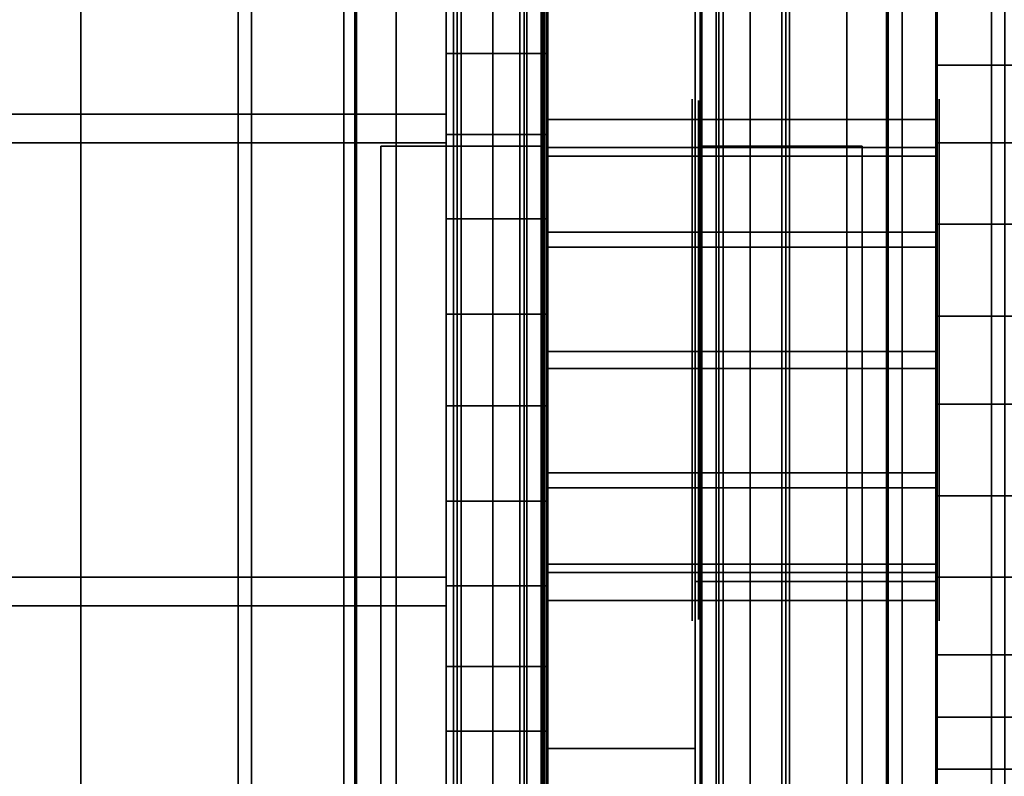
# Model space of a CAD drawing. Extents: x -48 to 48, y -49.6 to 48.
# Tile 247 of 656: x -0.9 to 0.6, y -9.8 to -8.7. Entities that reach past the tile are written whole.
import ezdxf

# ---------------------------------------------------------------- set-up
doc = ezdxf.new("R2010")
doc.units = 0

msp = doc.modelspace()

# ---------------------------------------------------------------- linework, layer by layer
at = {"layer": '11D1 [43]', "color": 0}
for points, invisible_edges in [([(0.115, -10.0851, 13.095), (0.115, -7.20757, 11.5682), (-0.115, -7.20757, 11.5682)], 12), ([(0.115, -10.0851, 13.095), (-0.115, -7.20757, 11.5682), (-0.115, -10.0851, 13.095)], 13), ([(-0.115, -7.20757, 11.5682), (-0.115, -9.78551, 6.70977), (-0.115, -12.663, 8.23661)], 12), ([(-0.115, -7.20757, 11.5682), (-0.115, -12.663, 8.23661), (-0.115, -10.0851, 13.095)], 1), ([(0.115, -7.20757, 11.5682), (0.115, -9.78551, 6.70977), (-0.115, -9.78551, 6.70977)], 12), ([(0.115, -7.20757, 11.5682), (-0.115, -9.78551, 6.70977), (-0.115, -7.20757, 11.5682)], 1), ([(0.115, -10.0851, 13.095), (0.115, -9.78551, 6.70977), (0.115, -7.20757, 11.5682)], 1), ([(-0.27325, -9.53186, 10.5374), (-0.27325, -8.46328, 11.4198), (-0.27325, -8.43371, 11.1286)], 13), ([(-0.27325, -9.53186, 10.5374), (-0.27325, -8.43371, 11.1286), (-0.27325, -8.51781, 10.8483)], 13), ([(-0.117, -9.25157, 10.4533), (-0.117, -8.51781, 10.8483), (-0.117, -8.43371, 11.1286)], 13), ([(-0.117, -9.25157, 10.4533), (-0.117, -8.43371, 11.1286), (-0.117, -8.46328, 11.4198)], 13), ([(-0.27325, -8.79736, 10.5882), (-1.00762, -8.79736, 10.5882), (-1.00762, -8.4591, 11.2257)], 12), ([(-0.27325, -8.79736, 10.5882), (-1.00762, -8.4591, 11.2257), (-0.27325, -8.4591, 11.2257)], 1), ([(-0.27325, -8.4591, 11.2257), (-1.00762, -8.4591, 11.2257), (-1.00762, -8.84206, 11.8374)], 12), ([(-0.27325, -8.4591, 11.2257), (-1.00762, -8.84206, 11.8374), (-0.27325, -8.84206, 11.8374)], 1), ([(-0.27325, -9.51859, 10.5624), (-0.27325, -8.79736, 10.5882), (-0.27325, -8.4591, 11.2257)], 12), ([(-0.27325, -9.51859, 10.5624), (-0.27325, -8.4591, 11.2257), (-0.27325, -8.84206, 11.8374)], 13), ([(-0.27325, -9.53186, 10.5374), (-0.27325, -8.60201, 11.6774), (-0.27325, -8.46328, 11.4198)], 13), ([(-0.117, -9.25157, 10.4533), (-0.117, -8.46328, 11.4198), (-0.117, -8.60201, 11.6774)], 13), ([(0.492, -9.7368, 10.7404), (0.492, -8.49035, 11.4115), (0.492, -8.4619, 11.1313)], 13), ([(0.492, -9.7368, 10.7404), (0.492, -8.4619, 11.1313), (0.492, -8.54282, 10.8616)], 13), ([(0.492, -9.7368, 10.7404), (0.492, -8.62384, 11.6594), (0.492, -8.49035, 11.4115)], 13), ([(-0.117, -8.70277, 10.6216), (-0.27325, -8.70277, 10.6216), (-0.27325, -8.51781, 10.8483)], 12), ([(-0.117, -8.70277, 10.6216), (-0.27325, -8.51781, 10.8483), (-0.117, -8.51781, 10.8483)], 1), ([(-0.27325, -9.53186, 10.5374), (-0.27325, -8.51781, 10.8483), (-0.27325, -8.70277, 10.6216)], 13), ([(-0.117, -9.25157, 10.4533), (-0.117, -8.70277, 10.6216), (-0.117, -8.51781, 10.8483)], 13), ([(0.726375, -8.7208, 10.6434), (0.492, -8.7208, 10.6434), (0.492, -8.54282, 10.8616)], 12), ([(0.726375, -8.7208, 10.6434), (0.492, -8.54282, 10.8616), (0.726375, -8.54282, 10.8616)], 1), ([(0.492, -9.7368, 10.7404), (0.492, -8.54282, 10.8616), (0.492, -8.7208, 10.6434)], 13), ([(-0.117, -8.60201, 11.6774), (-0.27325, -8.60201, 11.6774), (-0.27325, -8.82879, 11.8624)], 12), ([(-0.117, -8.60201, 11.6774), (-0.27325, -8.82879, 11.8624), (-0.117, -8.82879, 11.8624)], 1), ([(-0.27325, -9.53186, 10.5374), (-0.27325, -8.82879, 11.8624), (-0.27325, -8.60201, 11.6774)], 13), ([(-0.117, -9.25157, 10.4533), (-0.117, -8.60201, 11.6774), (-0.117, -8.82879, 11.8624)], 13), ([(0.726375, -8.62384, 11.6594), (0.492, -8.62384, 11.6594), (0.492, -8.84206, 11.8374)], 12), ([(0.726375, -8.62384, 11.6594), (0.492, -8.84206, 11.8374), (0.726375, -8.84206, 11.8374)], 1), ([(0.492, -9.7368, 10.7404), (0.492, -8.84206, 11.8374), (0.492, -8.62384, 11.6594)], 13), ([(-0.117, -8.96043, 10.4828), (-0.27325, -8.96043, 10.4828), (-0.27325, -8.70277, 10.6216)], 12), ([(-0.117, -8.96043, 10.4828), (-0.27325, -8.70277, 10.6216), (-0.117, -8.70277, 10.6216)], 1), ([(-0.27325, -9.53186, 10.5374), (-0.27325, -8.70277, 10.6216), (-0.27325, -8.96043, 10.4828)], 13), ([(-0.117, -9.25157, 10.4533), (-0.117, -8.96043, 10.4828), (-0.117, -8.70277, 10.6216)], 12), ([(0.726375, -8.96873, 10.5099), (0.492, -8.96873, 10.5099), (0.492, -8.7208, 10.6434)], 12), ([(0.726375, -8.96873, 10.5099), (0.492, -8.7208, 10.6434), (0.726375, -8.7208, 10.6434)], 1), ([(0.492, -9.7368, 10.7404), (0.492, -8.7208, 10.6434), (0.492, -8.96873, 10.5099)], 13), ([(-0.27325, -9.51859, 10.5624), (-1.00762, -9.51859, 10.5624), (-1.00762, -8.79736, 10.5882)], 12), ([(-0.27325, -9.51859, 10.5624), (-1.00762, -8.79736, 10.5882), (-0.27325, -8.79736, 10.5882)], 1), ([(0.492, -8.84907, 11.0241), (-0.117, -8.84907, 11.0241), (-0.117, -8.80556, 11.2133)], 12), ([(0.492, -8.84907, 11.0241), (-0.117, -8.80556, 11.2133), (0.492, -8.80556, 11.2133)], 1), ([(0.492, -8.80556, 11.2133), (-0.117, -8.80556, 11.2133), (-0.117, -8.86247, 11.3989)], 12), ([(0.492, -8.80556, 11.2133), (-0.117, -8.86247, 11.3989), (0.492, -8.86247, 11.3989)], 1), ([(-0.117, -9.35609, 10.8686), (-0.117, -8.86247, 11.3989), (-0.117, -8.80556, 11.2133)], 13), ([(-0.117, -9.35609, 10.8686), (-0.117, -8.80556, 11.2133), (-0.117, -8.84907, 11.0241)], 13), ([(0.492, -9.16691, 10.8251), (0.492, -8.84907, 11.0241), (0.492, -8.80556, 11.2133)], 13), ([(0.492, -9.16691, 10.8251), (0.492, -8.80556, 11.2133), (0.492, -8.86247, 11.3989)], 13), ([(-0.117, -8.82879, 11.8624), (-0.27325, -8.82879, 11.8624), (-0.27325, -9.10908, 11.9465)], 12), ([(-0.117, -8.82879, 11.8624), (-0.27325, -9.10908, 11.9465), (-0.117, -9.10908, 11.9465)], 1), ([(-0.27325, -9.53186, 10.5374), (-0.27325, -9.10908, 11.9465), (-0.27325, -8.82879, 11.8624)], 13), ([(-0.117, -9.25157, 10.4533), (-0.117, -8.82879, 11.8624), (-0.117, -9.10908, 11.9465)], 13), ([(-0.27325, -8.84206, 11.8374), (-1.00762, -8.84206, 11.8374), (-1.00762, -9.56328, 11.8116)], 12), ([(-0.27325, -8.84206, 11.8374), (-1.00762, -9.56328, 11.8116), (-0.27325, -9.56328, 11.8116)], 1), ([(-0.27325, -9.51859, 10.5624), (-0.27325, -8.84206, 11.8374), (-0.27325, -9.56328, 11.8116)], 13), ([(0.492, -8.98133, 10.882), (-0.117, -8.98133, 10.882), (-0.117, -8.84907, 11.0241)], 12), ([(0.492, -8.98133, 10.882), (-0.117, -8.84907, 11.0241), (0.492, -8.84907, 11.0241)], 1), ([(-0.117, -9.35609, 10.8686), (-0.117, -8.84907, 11.0241), (-0.117, -8.98133, 10.882)], 13), ([(0.726375, -8.84206, 11.8374), (0.492, -8.84206, 11.8374), (0.492, -9.11177, 11.9183)], 12), ([(0.726375, -8.84206, 11.8374), (0.492, -9.11177, 11.9183), (0.726375, -9.11177, 11.9183)], 1), ([(0.492, -9.7368, 10.7404), (0.492, -9.11177, 11.9183), (0.492, -8.84206, 11.8374)], 13), ([(0.492, -9.16691, 10.8251), (0.492, -8.98133, 10.882), (0.492, -8.84907, 11.0241)], 12), ([(0.492, -8.86247, 11.3989), (-0.117, -8.86247, 11.3989), (-0.117, -9.00455, 11.5311)], 12), ([(0.492, -8.86247, 11.3989), (-0.117, -9.00455, 11.5311), (0.492, -9.00455, 11.5311)], 1), ([(-0.117, -9.35609, 10.8686), (-0.117, -9.00455, 11.5311), (-0.117, -8.86247, 11.3989)], 13), ([(0.492, -9.16691, 10.8251), (0.492, -8.86247, 11.3989), (0.492, -9.00455, 11.5311)], 13), ([(-0.117, -9.25157, 10.4533), (-0.27325, -9.25157, 10.4533), (-0.27325, -8.96043, 10.4828)], 12), ([(-0.117, -9.25157, 10.4533), (-0.27325, -8.96043, 10.4828), (-0.117, -8.96043, 10.4828)], 1), ([(-0.27325, -9.53186, 10.5374), (-0.27325, -8.96043, 10.4828), (-0.27325, -9.25157, 10.4533)], 1), ([(0.726375, -9.24888, 10.4815), (0.492, -9.24888, 10.4815), (0.492, -8.96873, 10.5099)], 12), ([(0.726375, -9.24888, 10.4815), (0.492, -8.96873, 10.5099), (0.726375, -8.96873, 10.5099)], 1), ([(0.492, -9.7368, 10.7404), (0.492, -8.96873, 10.5099), (0.492, -9.24888, 10.4815)], 13), ([(0.492, -9.16691, 10.8251), (-0.117, -9.16691, 10.8251), (-0.117, -8.98133, 10.882)], 12), ([(0.492, -9.16691, 10.8251), (-0.117, -8.98133, 10.882), (0.492, -8.98133, 10.882)], 1), ([(-0.117, -9.35609, 10.8686), (-0.117, -8.98133, 10.882), (-0.117, -9.16691, 10.8251)], 1), ([(0.492, -9.00455, 11.5311), (-0.117, -9.00455, 11.5311), (-0.117, -9.19373, 11.5746)], 12), ([(0.492, -9.00455, 11.5311), (-0.117, -9.19373, 11.5746), (0.492, -9.19373, 11.5746)], 1), ([(-0.117, -9.35609, 10.8686), (-0.117, -9.19373, 11.5746), (-0.117, -9.00455, 11.5311)], 13), ([(0.492, -9.16691, 10.8251), (0.492, -9.00455, 11.5311), (0.492, -9.19373, 11.5746)], 13), ([(-0.117, -9.10908, 11.9465), (-0.27325, -9.10908, 11.9465), (-0.27325, -9.40021, 11.9169)], 12), ([(-0.117, -9.10908, 11.9465), (-0.27325, -9.40021, 11.9169), (-0.117, -9.40021, 11.9169)], 1), ([(-0.27325, -9.53186, 10.5374), (-0.27325, -9.40021, 11.9169), (-0.27325, -9.10908, 11.9465)], 13), ([(-0.117, -9.25157, 10.4533), (-0.117, -9.10908, 11.9465), (-0.117, -9.40021, 11.9169)], 13), ([(0.726375, -9.11177, 11.9183), (0.492, -9.11177, 11.9183), (0.492, -9.39191, 11.8899)], 12), ([(0.726375, -9.11177, 11.9183), (0.492, -9.39191, 11.8899), (0.726375, -9.39191, 11.8899)], 1), ([(0.492, -9.7368, 10.7404), (0.492, -9.39191, 11.8899), (0.492, -9.11177, 11.9183)], 13), ([(0.492, -9.35609, 10.8686), (-0.117, -9.35609, 10.8686), (-0.117, -9.16691, 10.8251)], 12), ([(0.492, -9.35609, 10.8686), (-0.117, -9.16691, 10.8251), (0.492, -9.16691, 10.8251)], 1), ([(0.492, -9.16691, 10.8251), (0.492, -9.19373, 11.5746), (0.492, -9.37931, 11.5177)], 13), ([(0.492, -9.16691, 10.8251), (0.492, -9.37931, 11.5177), (0.492, -9.51158, 11.3757)], 13), ([(0.492, -9.16691, 10.8251), (0.492, -9.51158, 11.3757), (0.492, -9.55508, 11.1865)], 13), ([(0.492, -9.16691, 10.8251), (0.492, -9.55508, 11.1865), (0.492, -9.49817, 11.0009)], 13), ([(0.492, -9.16691, 10.8251), (0.492, -9.49817, 11.0009), (0.492, -9.35609, 10.8686)], 1), ([(0.492, -9.19373, 11.5746), (-0.117, -9.19373, 11.5746), (-0.117, -9.37931, 11.5177)], 12), ([(0.492, -9.19373, 11.5746), (-0.117, -9.37931, 11.5177), (0.492, -9.37931, 11.5177)], 1), ([(-0.117, -9.35609, 10.8686), (-0.117, -9.37931, 11.5177), (-0.117, -9.19373, 11.5746)], 13), ([(-0.117, -9.53186, 10.5374), (-0.27325, -9.53186, 10.5374), (-0.27325, -9.25157, 10.4533)], 12), ([(-0.117, -9.53186, 10.5374), (-0.27325, -9.25157, 10.4533), (-0.117, -9.25157, 10.4533)], 1), ([(-0.117, -9.25157, 10.4533), (-0.117, -9.40021, 11.9169), (-0.117, -9.65788, 11.7782)], 13), ([(-0.117, -9.25157, 10.4533), (-0.117, -9.65788, 11.7782), (-0.117, -9.84283, 11.5514)], 13), ([(-0.117, -9.25157, 10.4533), (-0.117, -9.84283, 11.5514), (-0.117, -9.92693, 11.2711)], 13), ([(-0.117, -9.25157, 10.4533), (-0.117, -9.92693, 11.2711), (-0.117, -9.89736, 10.98)], 13), ([(-0.117, -9.25157, 10.4533), (-0.117, -9.89736, 10.98), (-0.117, -9.75863, 10.7223)], 13), ([(-0.117, -9.25157, 10.4533), (-0.117, -9.75863, 10.7223), (-0.117, -9.53186, 10.5374)], 1), ([(0.726375, -9.51859, 10.5624), (0.492, -9.51859, 10.5624), (0.492, -9.24888, 10.4815)], 12), ([(0.726375, -9.51859, 10.5624), (0.492, -9.24888, 10.4815), (0.726375, -9.24888, 10.4815)], 1), ([(0.492, -9.7368, 10.7404), (0.492, -9.24888, 10.4815), (0.492, -9.51859, 10.5624)], 1), ([(0.492, -9.49817, 11.0009), (-0.117, -9.49817, 11.0009), (-0.117, -9.35609, 10.8686)], 12), ([(0.492, -9.49817, 11.0009), (-0.117, -9.35609, 10.8686), (0.492, -9.35609, 10.8686)], 1), ([(-0.117, -9.35609, 10.8686), (-0.117, -9.49817, 11.0009), (-0.117, -9.55508, 11.1865)], 12), ([(-0.117, -9.35609, 10.8686), (-0.117, -9.55508, 11.1865), (-0.117, -9.51158, 11.3757)], 13), ([(-0.117, -9.35609, 10.8686), (-0.117, -9.51158, 11.3757), (-0.117, -9.37931, 11.5177)], 13), ([(0.492, -9.37931, 11.5177), (-0.117, -9.37931, 11.5177), (-0.117, -9.51158, 11.3757)], 12), ([(0.492, -9.37931, 11.5177), (-0.117, -9.51158, 11.3757), (0.492, -9.51158, 11.3757)], 1), ([(-0.117, -9.40021, 11.9169), (-0.27325, -9.40021, 11.9169), (-0.27325, -9.65788, 11.7782)], 12), ([(-0.117, -9.40021, 11.9169), (-0.27325, -9.65788, 11.7782), (-0.117, -9.65788, 11.7782)], 1), ([(-0.27325, -9.53186, 10.5374), (-0.27325, -9.65788, 11.7782), (-0.27325, -9.40021, 11.9169)], 13), ([(0.726375, -9.39191, 11.8899), (0.492, -9.39191, 11.8899), (0.492, -9.63985, 11.7564)], 12), ([(0.726375, -9.39191, 11.8899), (0.492, -9.63985, 11.7564), (0.726375, -9.63985, 11.7564)], 1), ([(0.492, -9.7368, 10.7404), (0.492, -9.63985, 11.7564), (0.492, -9.39191, 11.8899)], 13), ([(0.492, -9.55508, 11.1865), (-0.117, -9.55508, 11.1865), (-0.117, -9.49817, 11.0009)], 12), ([(0.492, -9.55508, 11.1865), (-0.117, -9.49817, 11.0009), (0.492, -9.49817, 11.0009)], 1), ([(0.492, -9.51158, 11.3757), (-0.117, -9.51158, 11.3757), (-0.117, -9.55508, 11.1865)], 12), ([(0.492, -9.51158, 11.3757), (-0.117, -9.55508, 11.1865), (0.492, -9.55508, 11.1865)], 1), ([(-0.27325, -9.90155, 11.1741), (-1.00762, -9.90155, 11.1741), (-1.00762, -9.51859, 10.5624)], 12), ([(-0.27325, -9.90155, 11.1741), (-1.00762, -9.51859, 10.5624), (-0.27325, -9.51859, 10.5624)], 1), ([(-0.27325, -9.51859, 10.5624), (-0.27325, -9.56328, 11.8116), (-0.27325, -9.90155, 11.1741)], 1), ([(0.726375, -9.7368, 10.7404), (0.492, -9.7368, 10.7404), (0.492, -9.51859, 10.5624)], 12), ([(0.726375, -9.7368, 10.7404), (0.492, -9.51859, 10.5624), (0.726375, -9.51859, 10.5624)], 1), ([(-0.117, -9.75863, 10.7223), (-0.27325, -9.75863, 10.7223), (-0.27325, -9.53186, 10.5374)], 12), ([(-0.117, -9.75863, 10.7223), (-0.27325, -9.53186, 10.5374), (-0.117, -9.53186, 10.5374)], 1), ([(-0.27325, -9.53186, 10.5374), (-0.27325, -9.75863, 10.7223), (-0.27325, -9.89736, 10.98)], 12), ([(-0.27325, -9.53186, 10.5374), (-0.27325, -9.89736, 10.98), (-0.27325, -9.92693, 11.2711)], 13), ([(-0.27325, -9.53186, 10.5374), (-0.27325, -9.92693, 11.2711), (-0.27325, -9.84283, 11.5514)], 13), ([(-0.27325, -9.53186, 10.5374), (-0.27325, -9.84283, 11.5514), (-0.27325, -9.65788, 11.7782)], 13), ([(-0.27325, -9.56328, 11.8116), (-1.00762, -9.56328, 11.8116), (-1.00762, -9.90155, 11.1741)], 12), ([(-0.27325, -9.56328, 11.8116), (-1.00762, -9.90155, 11.1741), (-0.27325, -9.90155, 11.1741)], 1), ([(0.726375, -9.63985, 11.7564), (0.492, -9.63985, 11.7564), (0.492, -9.81782, 11.5382)], 12), ([(0.726375, -9.63985, 11.7564), (0.492, -9.81782, 11.5382), (0.726375, -9.81782, 11.5382)], 1), ([(0.492, -9.7368, 10.7404), (0.492, -9.81782, 11.5382), (0.492, -9.63985, 11.7564)], 13), ([(-0.117, -9.65788, 11.7782), (-0.27325, -9.65788, 11.7782), (-0.27325, -9.84283, 11.5514)], 12), ([(-0.117, -9.65788, 11.7782), (-0.27325, -9.84283, 11.5514), (-0.117, -9.84283, 11.5514)], 1), ([(0.726375, -9.87029, 10.9883), (0.492, -9.87029, 10.9883), (0.492, -9.7368, 10.7404)], 12), ([(0.726375, -9.87029, 10.9883), (0.492, -9.7368, 10.7404), (0.726375, -9.7368, 10.7404)], 1), ([(0.492, -9.7368, 10.7404), (0.492, -9.87029, 10.9883), (0.492, -9.89875, 11.2684)], 12), ([(0.492, -9.7368, 10.7404), (0.492, -9.89875, 11.2684), (0.492, -9.81782, 11.5382)], 13), ([(-0.117, -9.89736, 10.98), (-0.27325, -9.89736, 10.98), (-0.27325, -9.75863, 10.7223)], 12), ([(-0.117, -9.89736, 10.98), (-0.27325, -9.75863, 10.7223), (-0.117, -9.75863, 10.7223)], 1), ([(-0.115, -12.663, 8.23661), (-0.115, -9.78551, 6.70977), (0.115, -9.78551, 6.70977)], 12), ([(-0.115, -12.663, 8.23661), (0.115, -9.78551, 6.70977), (0.115, -12.663, 8.23661)], 13), ([(0.115, -10.0851, 13.095), (0.115, -12.663, 8.23661), (0.115, -9.78551, 6.70977)], 12), ([(0.726375, -9.81782, 11.5382), (0.492, -9.81782, 11.5382), (0.492, -9.89875, 11.2684)], 12), ([(0.726375, -9.81782, 11.5382), (0.492, -9.89875, 11.2684), (0.726375, -9.89875, 11.2684)], 1)]:
    msp.add_3dface(points, dxfattribs=dict(at, invisible_edges=invisible_edges))
at = {"layer": '11D1 [43]', "color": 6}
for points, invisible_edges in [([(-0.12, -9.49357, 10.9412), (-0.12, -8.79193, 11.319), (-0.12, -8.77591, 11.1613)], 13), ([(-0.12, -9.49357, 10.9412), (-0.12, -8.77591, 11.1613), (-0.12, -8.82146, 11.0095)], 13), ([(0.12, -9.37074, 10.841), (0.12, -8.82146, 11.0095), (0.12, -8.77591, 11.1613)], 13), ([(0.12, -9.37074, 10.841), (0.12, -8.77591, 11.1613), (0.12, -8.79193, 11.319)], 13), ([(-0.12, -9.49357, 10.9412), (-0.12, -8.86707, 11.4586), (-0.12, -8.79193, 11.319)], 13), ([(0.12, -9.37074, 10.841), (0.12, -8.79193, 11.319), (0.12, -8.86707, 11.4586)], 13), ([(-0.12, -9.49357, 10.9412), (-0.12, -8.82146, 11.0095), (-0.12, -8.92165, 10.8866)], 13), ([(0.12, -9.37074, 10.841), (0.12, -8.92165, 10.8866), (0.12, -8.82146, 11.0095)], 13), ([(-0.12, -9.49357, 10.9412), (-0.12, -8.98991, 11.5587), (-0.12, -8.86707, 11.4586)], 13), ([(0.12, -9.37074, 10.841), (0.12, -8.86707, 11.4586), (0.12, -8.98991, 11.5587)], 13), ([(-0.12, -9.49357, 10.9412), (-0.12, -8.92165, 10.8866), (-0.12, -9.06121, 10.8115)], 13), ([(0.12, -9.37074, 10.841), (0.12, -9.06121, 10.8115), (0.12, -8.92165, 10.8866)], 13), ([(-0.12, -9.49357, 10.9412), (-0.12, -9.14173, 11.6043), (-0.12, -8.98991, 11.5587)], 13), ([(0.12, -9.37074, 10.841), (0.12, -8.98991, 11.5587), (0.12, -9.14173, 11.6043)], 13), ([(-0.12, -9.49357, 10.9412), (-0.12, -9.06121, 10.8115), (-0.12, -9.21891, 10.7955)], 13), ([(0.12, -9.37074, 10.841), (0.12, -9.21891, 10.7955), (0.12, -9.06121, 10.8115)], 12), ([(-0.12, -9.49357, 10.9412), (-0.12, -9.29943, 11.5883), (-0.12, -9.14173, 11.6043)], 13), ([(0.12, -9.37074, 10.841), (0.12, -9.14173, 11.6043), (0.12, -9.29943, 11.5883)], 13), ([(-0.12, -9.49357, 10.9412), (-0.12, -9.21891, 10.7955), (-0.12, -9.37074, 10.841)], 1), ([(-0.12, -9.49357, 10.9412), (-0.12, -9.439, 11.5131), (-0.12, -9.29943, 11.5883)], 13), ([(0.12, -9.37074, 10.841), (0.12, -9.29943, 11.5883), (0.12, -9.439, 11.5131)], 13), ([(0.12, -9.37074, 10.841), (0.12, -9.439, 11.5131), (0.12, -9.53918, 11.3903)], 13), ([(0.12, -9.37074, 10.841), (0.12, -9.53918, 11.3903), (0.12, -9.58474, 11.2385)], 13), ([(0.12, -9.37074, 10.841), (0.12, -9.58474, 11.2385), (0.12, -9.56872, 11.0808)], 13), ([(0.12, -9.37074, 10.841), (0.12, -9.56872, 11.0808), (0.12, -9.49357, 10.9412)], 1), ([(-0.12, -9.49357, 10.9412), (-0.12, -9.53918, 11.3903), (-0.12, -9.439, 11.5131)], 13), ([(-0.12, -9.49357, 10.9412), (-0.12, -9.56872, 11.0808), (-0.12, -9.58474, 11.2385)], 12), ([(-0.12, -9.49357, 10.9412), (-0.12, -9.58474, 11.2385), (-0.12, -9.53918, 11.3903)], 13)]:
    msp.add_3dface(points, dxfattribs=dict(at, invisible_edges=invisible_edges))
at = {"layer": '13T1 [63]', "color": 1}
for points, invisible_edges in [([(-0.12, -4.875, 62.041), (-0.12, -10.875, 62.041), (-0.4325, -10.875, 62.041)], 12), ([(-0.12, -4.875, 62.041), (-0.4325, -10.875, 62.041), (-0.4325, -5.6875, 62.041)], 13), ([(-0.4325, -5.6875, 67.541), (-0.12, -10.875, 67.541), (-0.12, -4.875, 67.541)], 13), ([(-0.12, -10.875, 67.541), (-0.12, -10.875, 62.041), (-0.12, -4.875, 62.041)], 12), ([(-0.12, -10.875, 67.541), (-0.12, -4.875, 62.041), (-0.12, -4.875, 67.541)], 1), ([(0.125, -4.875, 67.541), (0.125, -10.875, 67.541), (0.4375, -10.875, 67.541)], 12), ([(0.125, -4.875, 67.541), (0.4375, -10.875, 67.541), (0.4375, -5.6875, 67.541)], 13), ([(0.4375, -5.6875, 62.041), (0.125, -10.875, 62.041), (0.125, -4.875, 62.041)], 13), ([(0.125, -10.875, 62.041), (0.125, -10.875, 67.541), (0.125, -4.875, 67.541)], 12), ([(0.125, -10.875, 62.041), (0.125, -4.875, 67.541), (0.125, -4.875, 62.041)], 1), ([(-0.5975, -5.365, 86.7426), (-0.5975, -47.9489, 94.228), (-3.25, -47.9489, 94.228)], 12), ([(-0.5975, -5.365, 86.7426), (-3.25, -47.9489, 94.228), (-3.25, -5.365, 86.7426)], 1), ([(-3.25, -5.365, 87.1487), (-3.25, -47.8797, 94.622), (3.25, -47.8797, 94.622)], 12), ([(-3.25, -5.365, 87.1487), (3.25, -47.8797, 94.622), (3.25, -5.365, 87.1487)], 1), ([(-0.415725, -5.365, 86.7059), (-0.415725, -47.9552, 94.1924), (-0.5975, -47.9489, 94.228)], 12), ([(-0.415725, -5.365, 86.7059), (-0.5975, -47.9489, 94.228), (-0.5975, -5.365, 86.7426)], 1), ([(-0.261624, -5.365, 86.6013), (-0.261624, -47.973, 94.091), (-0.415725, -47.9552, 94.1924)], 12), ([(-0.261624, -5.365, 86.6013), (-0.415725, -47.9552, 94.1924), (-0.415725, -5.365, 86.7059)], 1), ([(-0.158657, -5.365, 86.4449), (-0.158657, -47.9997, 93.9392), (-0.261624, -47.973, 94.091)], 12), ([(-0.158657, -5.365, 86.4449), (-0.261624, -47.973, 94.091), (-0.261624, -5.365, 86.6013)], 1), ([(-0.1225, -5.365, 86.2603), (-0.1225, -48.0312, 93.7602), (-0.158657, -47.9997, 93.9392)], 12), ([(-0.1225, -5.365, 86.2603), (-0.158657, -47.9997, 93.9392), (-0.158657, -5.365, 86.4449)], 1), ([(-0.1225, -5.365, 83.1179), (-0.1225, -48.567, 90.712), (-0.1225, -48.0312, 93.7602)], 12), ([(-0.1225, -5.365, 83.1179), (-0.1225, -48.0312, 93.7602), (-0.1225, -5.365, 86.2603)], 1), ([(0.1225, -5.365, 83.1179), (0.1225, -48.567, 90.712), (-0.1225, -48.567, 90.712)], 12), ([(0.1225, -5.365, 83.1179), (-0.1225, -48.567, 90.712), (-0.1225, -5.365, 83.1179)], 1), ([(0.1225, -5.365, 86.2603), (0.1225, -48.0312, 93.7602), (0.1225, -48.567, 90.712)], 12), ([(0.1225, -5.365, 86.2603), (0.1225, -48.567, 90.712), (0.1225, -5.365, 83.1179)], 1), ([(0.158657, -5.365, 86.4449), (0.158657, -47.9997, 93.9392), (0.1225, -48.0312, 93.7602)], 12), ([(0.158657, -5.365, 86.4449), (0.1225, -48.0312, 93.7602), (0.1225, -5.365, 86.2603)], 1), ([(0.261624, -5.365, 86.6013), (0.261624, -47.973, 94.091), (0.158657, -47.9997, 93.9392)], 12), ([(0.261624, -5.365, 86.6013), (0.158657, -47.9997, 93.9392), (0.158657, -5.365, 86.4449)], 1), ([(0.415725, -5.365, 86.7059), (0.415725, -47.9552, 94.1924), (0.261624, -47.973, 94.091)], 12), ([(0.415725, -5.365, 86.7059), (0.261624, -47.973, 94.091), (0.261624, -5.365, 86.6013)], 1), ([(0.5975, -5.365, 86.7426), (0.5975, -47.9489, 94.228), (0.415725, -47.9552, 94.1924)], 12), ([(0.5975, -5.365, 86.7426), (0.415725, -47.9552, 94.1924), (0.415725, -5.365, 86.7059)], 1), ([(-0.125, -5.375, 83.1196), (-0.125, -5.375, 73.5625), (-0.125, -14.375, 73.5625)], 12), ([(-0.125, -5.375, 83.1196), (-0.125, -14.375, 73.5625), (-0.125, -14.375, 84.7016)], 1), ([(0.125, -5.375, 73.5625), (0.125, -14.375, 73.5625), (-0.125, -14.375, 73.5625)], 12), ([(0.125, -5.375, 73.5625), (-0.125, -14.375, 73.5625), (-0.125, -5.375, 73.5625)], 1), ([(0.125, -14.375, 84.7016), (0.125, -14.375, 73.5625), (0.125, -5.375, 73.5625)], 12), ([(0.125, -14.375, 84.7016), (0.125, -5.375, 73.5625), (0.125, -5.375, 83.1196)], 1), ([(-0.4325, -5.6875, 67.541), (-0.4325, -10.875, 67.541), (-0.12, -10.875, 67.541)], 12), ([(-0.4325, -5.6875, 67.541), (-0.4325, -5.6875, 62.041), (-0.4325, -10.875, 62.041)], 12), ([(-0.4325, -5.6875, 67.541), (-0.4325, -10.875, 62.041), (-0.4325, -10.875, 67.541)], 1), ([(0.4375, -5.6875, 62.041), (0.4375, -10.875, 62.041), (0.125, -10.875, 62.041)], 12), ([(0.4375, -5.6875, 62.041), (0.4375, -5.6875, 67.541), (0.4375, -10.875, 67.541)], 12), ([(0.4375, -5.6875, 62.041), (0.4375, -10.875, 67.541), (0.4375, -10.875, 62.041)], 1), ([(-2.625, -6.375, 61.121), (-2.625, -48, 61.121), (-0.5975, -48, 61.121)], 12), ([(-2.625, -6.375, 61.121), (-0.5975, -48, 61.121), (-0.5975, -6.375, 61.121)], 1), ([(2.625, -6.375, 60.791), (2.625, -48, 60.791), (-2.625, -48, 60.791)], 12), ([(2.625, -6.375, 60.791), (-2.625, -48, 60.791), (-2.625, -6.375, 60.791)], 1), ([(-0.5975, -6.375, 61.121), (-0.5975, -48, 61.121), (-0.412855, -48, 61.1577)], 12), ([(-0.5975, -6.375, 61.121), (-0.412855, -48, 61.1577), (-0.412855, -6.375, 61.1577)], 1), ([(-0.412855, -6.375, 61.1577), (-0.412855, -48, 61.1577), (-0.256321, -48, 61.2623)], 12), ([(-0.412855, -6.375, 61.1577), (-0.256321, -48, 61.2623), (-0.256321, -6.375, 61.2623)], 1), ([(-0.256321, -6.375, 61.2623), (-0.256321, -48, 61.2623), (-0.151728, -48, 61.4189)], 12), ([(-0.256321, -6.375, 61.2623), (-0.151728, -48, 61.4189), (-0.151728, -6.375, 61.4189)], 1), ([(-0.151728, -6.375, 61.4189), (-0.151728, -48, 61.4189), (-0.115, -48, 61.6035)], 12), ([(-0.151728, -6.375, 61.4189), (-0.115, -48, 61.6035), (-0.115, -6.375, 61.6035)], 1), ([(-0.125, -14.375, 64.861), (-0.125, -14.375, 68.111), (-0.125, -6.375, 68.111)], 12), ([(-0.125, -14.375, 64.861), (-0.125, -6.375, 68.111), (-0.125, -6.375, 64.861)], 1), ([(0.125, -6.375, 68.111), (-0.125, -6.375, 68.111), (-0.125, -14.375, 68.111)], 12), ([(0.125, -6.375, 68.111), (-0.125, -14.375, 68.111), (0.125, -14.375, 68.111)], 1), ([(0.125, -14.375, 64.861), (-0.125, -14.375, 64.861), (-0.125, -6.375, 64.861)], 12), ([(0.125, -14.375, 64.861), (-0.125, -6.375, 64.861), (0.125, -6.375, 64.861)], 1), ([(-0.115, -6.375, 64.861), (-0.115, -48, 64.861), (0.115, -48, 64.861)], 12), ([(-0.115, -6.375, 64.861), (0.115, -48, 64.861), (0.115, -6.375, 64.861)], 1), ([(-0.115, -6.375, 61.6035), (-0.115, -48, 61.6035), (-0.115, -48, 64.861)], 12), ([(-0.115, -6.375, 61.6035), (-0.115, -48, 64.861), (-0.115, -6.375, 64.861)], 1), ([(0.115, -6.375, 61.6035), (0.115, -48, 61.6035), (0.151728, -48, 61.4189)], 12), ([(0.115, -6.375, 61.6035), (0.151728, -48, 61.4189), (0.151728, -6.375, 61.4189)], 1), ([(0.115, -6.375, 64.861), (0.115, -48, 64.861), (0.115, -48, 61.6035)], 12), ([(0.115, -6.375, 64.861), (0.115, -48, 61.6035), (0.115, -6.375, 61.6035)], 1), ([(0.125, -6.375, 64.861), (0.125, -6.375, 68.111), (0.125, -14.375, 68.111)], 12), ([(0.125, -6.375, 64.861), (0.125, -14.375, 68.111), (0.125, -14.375, 64.861)], 1), ([(0.151728, -6.375, 61.4189), (0.151728, -48, 61.4189), (0.256321, -48, 61.2623)], 12), ([(0.151728, -6.375, 61.4189), (0.256321, -48, 61.2623), (0.256321, -6.375, 61.2623)], 1), ([(0.256321, -6.375, 61.2623), (0.256321, -48, 61.2623), (0.412855, -48, 61.1577)], 12), ([(0.256321, -6.375, 61.2623), (0.412855, -48, 61.1577), (0.412855, -6.375, 61.1577)], 1), ([(0.412855, -6.375, 61.1577), (0.412855, -48, 61.1577), (0.5975, -48, 61.121)], 12), ([(0.412855, -6.375, 61.1577), (0.5975, -48, 61.121), (0.5975, -6.375, 61.121)], 1), ([(-0.125, -8.8471, 76.4357), (-0.375, -8.8471, 76.4357), (-0.375, -10.2392, 78.3599)], 12), ([(-0.125, -8.8471, 76.4357), (-0.375, -10.2392, 78.3599), (-0.125, -10.6056, 78.8663)], 3), ([(-0.375, -8.8471, 76.4357), (-0.375, -28.0892, 62.5143), (-0.375, -29.4813, 64.4385)], 12), ([(-0.375, -8.8471, 76.4357), (-0.375, -29.4813, 64.4385), (-0.375, -10.2392, 78.3599)], 1), ([(-0.125, -8.8471, 76.4357), (-0.125, -28.0892, 62.5143), (-0.375, -28.0892, 62.5143)], 12), ([(-0.125, -8.8471, 76.4357), (-0.375, -28.0892, 62.5143), (-0.375, -8.8471, 76.4357)], 1), ([(-0.125, -10.6056, 78.8663), (-0.125, -28.0892, 62.5143), (-0.125, -8.8471, 76.4357)], 1), ([(0.375, -10.2392, 78.3599), (0.375, -8.8471, 76.4357), (0.125, -8.8471, 76.4357)], 12), ([(0.375, -10.2392, 78.3599), (0.125, -8.8471, 76.4357), (0.125, -10.6056, 78.8663)], 13), ([(0.125, -8.8471, 76.4357), (0.125, -28.0892, 62.5143), (0.125, -29.8477, 64.9449)], 12), ([(0.125, -8.8471, 76.4357), (0.125, -29.8477, 64.9449), (0.125, -10.6056, 78.8663)], 1), ([(0.375, -8.8471, 76.4357), (0.375, -28.0892, 62.5143), (0.125, -28.0892, 62.5143)], 12), ([(0.375, -8.8471, 76.4357), (0.125, -28.0892, 62.5143), (0.125, -8.8471, 76.4357)], 1), ([(0.375, -10.2392, 78.3599), (0.375, -28.0892, 62.5143), (0.375, -8.8471, 76.4357)], 1)]:
    msp.add_3dface(points, dxfattribs=dict(at, invisible_edges=invisible_edges))
at = {"layer": '13T1 [63]', "color": 7}
for points, invisible_edges in [([(0.125, -14.375, 84.7016), (0.125, -5.375, 83.1196), (-0.125, -5.375, 83.1196)], 12), ([(0.125, -14.375, 84.7016), (-0.125, -5.375, 83.1196), (-0.125, -14.375, 84.7016)], 1)]:
    msp.add_3dface(points, dxfattribs=dict(at, invisible_edges=invisible_edges))
at = {"layer": '1C1 [1]', "color": 1}
for points, invisible_edges in [([(-6.5, -11), (6.5, -11), (6.5, 11)], 12), ([(-6.5, -11), (6.5, 11), (-6.5, 11)], 1), ([(-6.5, 11, -1.5), (6.5, 11, -1.5), (6.5, -11, -1.5)], 12), ([(-6.5, 11, -1.5), (6.5, -11, -1.5), (-6.5, -11, -1.5)], 1)]:
    msp.add_3dface(points, dxfattribs=dict(at, invisible_edges=invisible_edges))
at = {"layer": '1C1 [1]', "color": 0}
for points, invisible_edges in [([(-0.25, -10.975), (-0.25, -7.1, 4.625), (-0.25, -6.35, 4.625)], 13), ([(-0.25, -10.975), (-0.25, -6.35, 4.625), (-0.25, -6.35, 0.75)], 13), ([(-0.25, -10.975), (-0.25, -6.35, 0.75), (-0.25, -7.1)], 1), ([(0.115, -9.52528, 13.75), (0.115, -6.35, 13.75), (0.115, -6.35, 6.5)], 12), ([(0.115, -9.52528, 13.75), (0.115, -6.35, 6.5), (0.115, -12.85, 6.5)], 13), ([(0.49, -6.35, 6.5), (0.49, -12.85, 6.5), (0.115, -12.85, 6.5)], 12), ([(0.49, -6.35, 6.5), (0.115, -12.85, 6.5), (0.115, -6.35, 6.5)], 1), ([(0.49, -9.52528, 13.75), (0.49, -6.35, 13.75), (0.115, -6.35, 13.75)], 12), ([(0.49, -9.52528, 13.75), (0.115, -6.35, 13.75), (0.115, -9.52528, 13.75)], 1), ([(0.49, -12.85, 7.48419), (0.49, -12.85, 6.5), (0.49, -6.35, 6.5)], 12), ([(0.49, -12.85, 7.48419), (0.49, -6.35, 6.5), (0.49, -6.35, 13.75)], 13), ([(0.49, -12.85, 7.48419), (0.49, -6.35, 13.75), (0.49, -9.52528, 13.75)], 1), ([(-0.25, -10.975), (-0.25, -10.975, 0.75), (-0.25, -7.1, 4.625)], 12), ([(0.25, -7.1, 4.625), (-0.25, -7.1, 4.625), (-0.25, -10.975, 0.75)], 12), ([(0.25, -7.1, 4.625), (-0.25, -10.975, 0.75), (0.25, -10.975, 0.75)], 1), ([(0.25, -10.975), (-0.25, -10.975), (-0.25, -7.1)], 12), ([(0.25, -10.975), (-0.25, -7.1), (0.25, -7.1)], 1), ([(0.25, -7.1), (0.25, -7.1, 4.625), (0.25, -10.975, 0.75)], 13), ([(0.25, -7.1), (0.25, -10.975, 0.75), (0.25, -10.975)], 1), ([(0.115, -9.52528, 13.75), (0.115, -12.85, 6.5), (0.115, -12.85, 7.48419)], 1)]:
    msp.add_3dface(points, dxfattribs=dict(at, invisible_edges=invisible_edges))
at = {"layer": '1C1 [1]', "color": 6}
for points, invisible_edges in [([(0.11, -9.18032, 11.6061), (0.11, -8.805, 11.3554), (0.11, -8.77407, 11.1999)], 13), ([(0.11, -9.18032, 11.6061), (0.11, -8.77407, 11.1999), (0.11, -8.805, 11.0444)], 13), ([(0.495, -9.33579, 11.5752), (0.495, -8.805, 11.0444), (0.495, -8.77407, 11.1999)], 13), ([(0.495, -9.33579, 11.5752), (0.495, -8.77407, 11.1999), (0.495, -8.805, 11.3554)], 13), ([(0.11, -9.18032, 11.6061), (0.11, -8.89306, 11.4871), (0.11, -8.805, 11.3554)], 13), ([(0.11, -9.18032, 11.6061), (0.11, -8.805, 11.0444), (0.11, -8.89306, 10.9126)], 13), ([(0.495, -9.33579, 11.5752), (0.495, -8.89306, 10.9126), (0.495, -8.805, 11.0444)], 13), ([(0.495, -9.33579, 11.5752), (0.495, -8.805, 11.3554), (0.495, -8.89306, 11.4871)], 13), ([(0.11, -9.18032, 11.6061), (0.11, -9.02486, 11.5752), (0.11, -8.89306, 11.4871)], 12), ([(0.11, -9.18032, 11.6061), (0.11, -8.89306, 10.9126), (0.11, -9.02486, 10.8246)], 13), ([(0.495, -9.33579, 11.5752), (0.495, -9.02486, 10.8246), (0.495, -8.89306, 10.9126)], 13), ([(0.495, -9.33579, 11.5752), (0.495, -8.89306, 11.4871), (0.495, -9.02486, 11.5752)], 13), ([(0.11, -9.18032, 11.6061), (0.11, -9.02486, 10.8246), (0.11, -9.18032, 10.7936)], 13), ([(0.495, -9.33579, 11.5752), (0.495, -9.18032, 10.7936), (0.495, -9.02486, 10.8246)], 13), ([(0.495, -9.33579, 11.5752), (0.495, -9.02486, 11.5752), (0.495, -9.18032, 11.6061)], 1), ([(0.11, -9.18032, 11.6061), (0.11, -9.18032, 10.7936), (0.11, -9.33579, 10.8246)], 13), ([(0.11, -9.18032, 11.6061), (0.11, -9.33579, 10.8246), (0.11, -9.46758, 10.9126)], 13), ([(0.11, -9.18032, 11.6061), (0.11, -9.46758, 10.9126), (0.11, -9.55565, 11.0444)], 13), ([(0.11, -9.18032, 11.6061), (0.11, -9.55565, 11.0444), (0.11, -9.58657, 11.1999)], 13), ([(0.11, -9.18032, 11.6061), (0.11, -9.58657, 11.1999), (0.11, -9.55565, 11.3554)], 13), ([(0.11, -9.18032, 11.6061), (0.11, -9.55565, 11.3554), (0.11, -9.46758, 11.4871)], 13), ([(0.11, -9.18032, 11.6061), (0.11, -9.46758, 11.4871), (0.11, -9.33579, 11.5752)], 1), ([(0.495, -9.33579, 11.5752), (0.495, -9.33579, 10.8246), (0.495, -9.18032, 10.7936)], 13), ([(0.495, -9.33579, 11.5752), (0.495, -9.46758, 11.4871), (0.495, -9.55565, 11.3554)], 12), ([(0.495, -9.33579, 11.5752), (0.495, -9.55565, 11.3554), (0.495, -9.58657, 11.1999)], 13), ([(0.495, -9.33579, 11.5752), (0.495, -9.58657, 11.1999), (0.495, -9.55565, 11.0444)], 13), ([(0.495, -9.33579, 11.5752), (0.495, -9.55565, 11.0444), (0.495, -9.46758, 10.9126)], 13), ([(0.495, -9.33579, 11.5752), (0.495, -9.46758, 10.9126), (0.495, -9.33579, 10.8246)], 13)]:
    msp.add_3dface(points, dxfattribs=dict(at, invisible_edges=invisible_edges))
at = {"layer": '1C1 [1]', "color": 7}
for points, invisible_edges in [([(0.49, -12.85, 7.48419), (0.49, -9.52528, 13.75), (0.115, -9.52528, 13.75)], 12), ([(0.49, -12.85, 7.48419), (0.115, -9.52528, 13.75), (0.115, -12.85, 7.48419)], 1)]:
    msp.add_3dface(points, dxfattribs=dict(at, invisible_edges=invisible_edges))
at = {"layer": '4B1 [39]', "color": 1}
for points, invisible_edges in [([(-0.8425, -27, 45.57), (-3.495, -27, 45.57), (-3.495, -7.0625, 45.57)], 12), ([(-0.8425, -27, 45.57), (-3.495, -7.0625, 45.57), (-0.8425, -7.0625, 45.57)], 1), ([(-3.495, -7.0625, 30.53), (-3.495, -27, 30.53), (-0.8425, -27, 30.53)], 12), ([(-3.495, -7.0625, 30.53), (-0.8425, -27, 30.53), (-0.8425, -7.0625, 30.53)], 1), ([(-0.8425, -27, 45.57), (-0.8425, -7.0625, 45.57), (-0.576535, -7.0625, 45.5171)], 12), ([(-0.8425, -27, 45.57), (-0.576535, -7.0625, 45.5171), (-0.576535, -27, 45.5171)], 1), ([(-0.576535, -27, 30.5829), (-0.576535, -7.0625, 30.5829), (-0.8425, -7.0625, 30.53)], 12), ([(-0.576535, -27, 30.5829), (-0.8425, -7.0625, 30.53), (-0.8425, -27, 30.53)], 1), ([(-0.576535, -27, 45.5171), (-0.576535, -7.0625, 45.5171), (-0.351061, -7.0625, 45.3664)], 12), ([(-0.576535, -27, 45.5171), (-0.351061, -7.0625, 45.3664), (-0.351061, -27, 45.3664)], 1), ([(-0.351061, -27, 30.7336), (-0.351061, -7.0625, 30.7336), (-0.576535, -7.0625, 30.5829)], 12), ([(-0.351061, -27, 30.7336), (-0.576535, -7.0625, 30.5829), (-0.576535, -27, 30.5829)], 1), ([(-0.351061, -27, 45.3664), (-0.351061, -7.0625, 45.3664), (-0.200404, -7.0625, 45.141)], 12), ([(-0.351061, -27, 45.3664), (-0.200404, -7.0625, 45.141), (-0.200404, -27, 45.141)], 1), ([(-0.200404, -27, 30.959), (-0.200404, -7.0625, 30.959), (-0.351061, -7.0625, 30.7336)], 12), ([(-0.200404, -27, 30.959), (-0.351061, -7.0625, 30.7336), (-0.351061, -27, 30.7336)], 1), ([(-0.200404, -27, 45.141), (-0.200404, -7.0625, 45.141), (-0.1475, -7.0625, 44.875)], 12), ([(-0.200404, -27, 45.141), (-0.1475, -7.0625, 44.875), (-0.1475, -27, 44.875)], 1), ([(-0.1475, -27, 31.225), (-0.1475, -7.0625, 31.225), (-0.200404, -7.0625, 30.959)], 12), ([(-0.1475, -27, 31.225), (-0.200404, -7.0625, 30.959), (-0.200404, -27, 30.959)], 1), ([(-0.1475, -27, 44.875), (-0.1475, -7.0625, 44.875), (-0.1475, -7.0625, 31.225)], 12), ([(-0.1475, -27, 44.875), (-0.1475, -7.0625, 31.225), (-0.1475, -27, 31.225)], 1), ([(0.200404, -27, 30.959), (0.200404, -7.0625, 30.959), (0.1475, -7.0625, 31.225)], 12), ([(0.200404, -27, 30.959), (0.1475, -7.0625, 31.225), (0.1475, -27, 31.225)], 1), ([(0.1475, -27, 31.225), (0.1475, -7.0625, 31.225), (0.1475, -7.0625, 44.875)], 12), ([(0.1475, -27, 31.225), (0.1475, -7.0625, 44.875), (0.1475, -27, 44.875)], 1), ([(0.1475, -27, 44.875), (0.1475, -7.0625, 44.875), (0.200404, -7.0625, 45.141)], 12), ([(0.1475, -27, 44.875), (0.200404, -7.0625, 45.141), (0.200404, -27, 45.141)], 1), ([(0.351061, -27, 30.7336), (0.351061, -7.0625, 30.7336), (0.200404, -7.0625, 30.959)], 12), ([(0.351061, -27, 30.7336), (0.200404, -7.0625, 30.959), (0.200404, -27, 30.959)], 1), ([(0.200404, -27, 45.141), (0.200404, -7.0625, 45.141), (0.351061, -7.0625, 45.3664)], 12), ([(0.200404, -27, 45.141), (0.351061, -7.0625, 45.3664), (0.351061, -27, 45.3664)], 1), ([(0.576535, -27, 30.5829), (0.576535, -7.0625, 30.5829), (0.351061, -7.0625, 30.7336)], 12), ([(0.576535, -27, 30.5829), (0.351061, -7.0625, 30.7336), (0.351061, -27, 30.7336)], 1), ([(0.351061, -27, 45.3664), (0.351061, -7.0625, 45.3664), (0.576535, -7.0625, 45.5171)], 12), ([(0.351061, -27, 45.3664), (0.576535, -7.0625, 45.5171), (0.576535, -27, 45.5171)], 1), ([(0.8425, -27, 30.53), (0.8425, -7.0625, 30.53), (0.576535, -7.0625, 30.5829)], 12), ([(0.8425, -27, 30.53), (0.576535, -7.0625, 30.5829), (0.576535, -27, 30.5829)], 1), ([(0.576535, -27, 45.5171), (0.576535, -7.0625, 45.5171), (0.8425, -7.0625, 45.57)], 12), ([(0.576535, -27, 45.5171), (0.8425, -7.0625, 45.57), (0.8425, -27, 45.57)], 1), ([(3.495, -7.4925, 30.1), (3.495, -27, 30.1), (-3.495, -27, 30.1)], 12), ([(3.495, -7.4925, 30.1), (-3.495, -27, 30.1), (-3.495, -7.4925, 30.1)], 1), ([(-3.495, -27, 46), (3.495, -27, 46), (3.495, -7.4925, 46)], 12), ([(-3.495, -27, 46), (3.495, -7.4925, 46), (-3.495, -7.4925, 46)], 1)]:
    msp.add_3dface(points, dxfattribs=dict(at, invisible_edges=invisible_edges))

doc.saveas('drawing.dxf')
